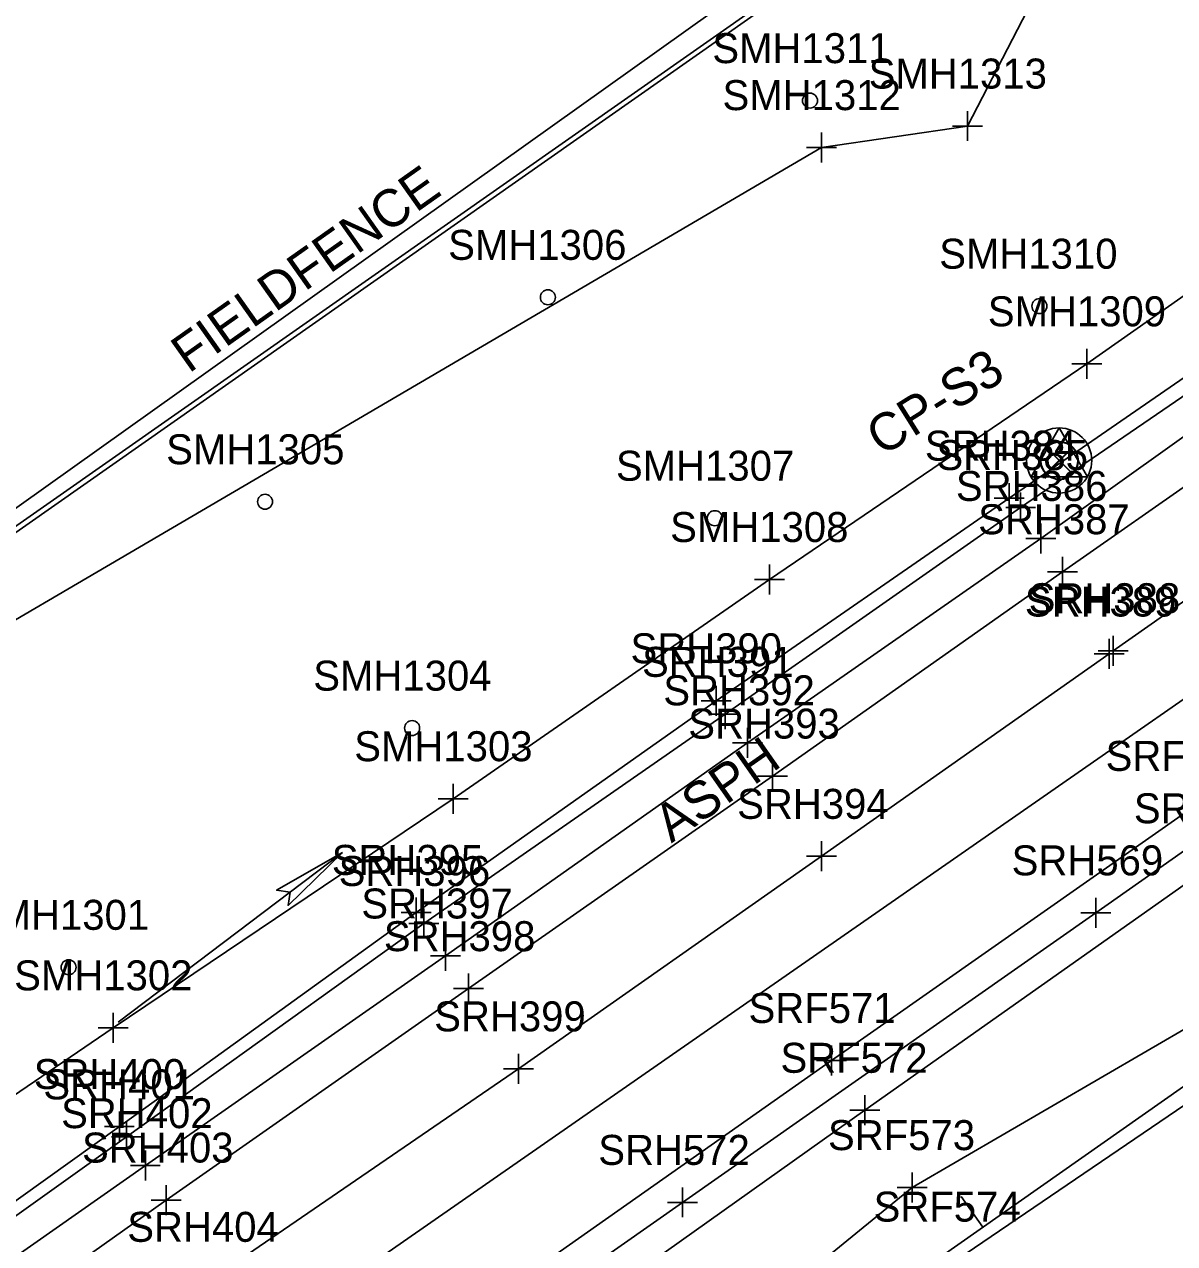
# Model space of a CAD drawing. Extents: x 941041 to 969446, y 397014 to 416764.
# Drawn here: x 950974.8 to 951128.3, y 402708.3 to 402871 of the extents above; entities that cross this region are included whole.
import ezdxf

# ---------------------------------------------------------------- set-up
doc = ezdxf.new("R2010")
doc.units = 0
for name, color, linetype in [('SURVEY - CENTERLINE - Preliminary', 7, 'Continuous'), ('SURVEY - CENTERLINE - Preliminary Curve Text', 7, 'Continuous'), ('SURVEY - CONTROL - Check Points', 7, 'Continuous'), ('SURVEY - CONTROL with Text', 7, 'Continuous'), ('SURVEY - DRAINAGE - Area Shapes', 7, 'Continuous'), ('SURVEY - DRAINAGE - Area Shapes Text', 7, 'Continuous'), ('SURVEY - DTM - Breaklines', 7, 'Continuous'), ('SURVEY - DTM - Breaklines - Points - Locators', 7, 'Continuous'), ('SURVEY - DTM - Breaklines - Points - Numbers', 7, 'Continuous'), ('SURVEY - DTM - Spot Points - Locators', 7, 'Continuous'), ('SURVEY - DTM - Spot Points - Point Numbers', 7, 'Continuous'), ('SURVEY - DTM GRAPHICS - Boundary Line', 7, 'Continuous'), ('SURVEY - NON-TRANSPORTATION - Features', 7, 'Continuous'), ('SURVEY - NON-TRANSPORTATION - Features Text', 7, 'Continuous'), ('SURVEY - PROPERTY - ROW Lines', 7, 'Continuous'), ('SURVEY - TRAFFIC CONTROL - Pavement Marking - Points - Locators', 7, 'Continuous'), ('SURVEY - TRAFFIC CONTROL - Pavement Marking - Points - Numbers', 7, 'Continuous'), ('SURVEY - TRAFFIC CONTROL - Pavement Marking with Text', 7, 'Continuous'), ('SURVEY - TRANSPORTATION - Features', 7, 'Continuous'), ('SURVEY - TRANSPORTATION - Features - Points - Locators', 7, 'Continuous'), ('SURVEY - TRANSPORTATION - Features - Points - Numbers', 7, 'Continuous'), ('SURVEY - TRANSPORTATION - Features Text', 7, 'Continuous'), ('SURVEY - TRANSPORTATION - Roads', 7, 'Continuous'), ('SURVEY - TRANSPORTATION - Roads - Points - Locators', 7, 'Continuous'), ('SURVEY - TRANSPORTATION - Roads - Points - Numbers', 7, 'Continuous'), ('SURVEY - VEGETATION - Features - Points - Locators', 7, 'Continuous'), ('SURVEY - VEGETATION - Features - Points - Numbers', 7, 'Continuous'), ('SURVEY - VEGETATION - Features with Text', 7, 'Continuous')]:
    doc.layers.add(name, color=color, linetype=linetype)

msp = doc.modelspace()

# ---------------------------------------------------------------- linework, layer by layer
at = {"layer": 'SURVEY - CENTERLINE - Preliminary'}
msp.add_line((950966.25, 402614.81), (953884.31, 404661.52), dxfattribs=at)
msp.add_line((950966.25, 402614.81), (953884.31, 404661.52), dxfattribs=at)
msp.add_line((950966.25, 402614.81), (953884.31, 404661.52), dxfattribs=at)
at = {"layer": 'SURVEY - CENTERLINE - Preliminary Curve Text'}
msp.add_line((951102.67, 402710.49), (951099.79, 402714.58), dxfattribs=at)
at = {"layer": 'SURVEY - CONTROL - Check Points'}
for p, q in [((951114.62, 402814.58), (951111.09, 402811.05)), ((951111.09, 402814.58), (951114.62, 402811.05)), ((951114.63, 402814.56), (951111.1, 402811.03)), ((951111.1, 402814.56), (951114.63, 402811.03)), ((951114.67, 402814.54), (951111.14, 402811.01)), ((951111.14, 402814.54), (951114.67, 402811.01))]:
    msp.add_line(p, q, dxfattribs=at)
for centre in [(951112.85, 402812.82), (951112.86, 402812.8), (951112.91, 402812.77)]:
    msp.add_circle(centre, 2.5, dxfattribs=at)
at = {"layer": 'SURVEY - CONTROL with Text'}
for p, q in [((951112.85, 402817.16), (951109.09, 402810.63)), ((951116.62, 402810.63), (951112.85, 402817.16)), ((951112.85, 402812.8), (951112.85, 402812.8)), ((951109.09, 402810.63), (951116.62, 402810.63))]:
    msp.add_line(p, q, dxfattribs=at)
msp.add_circle((951112.85, 402812.8), 4.35, dxfattribs=at)
at = {"layer": 'SURVEY - DRAINAGE - Area Shapes'}
for points in [[(951570.1, 403333.86), (951394.91, 403299.54), (951364.56, 403085.05), (950690.3, 402604.57), (950747.14, 402539.76)], [(950765.73, 402528.11), (951145.6, 402792.15), (951242.57, 402873.52), (951348.31, 402952.21), (951398.95, 403004.27), (951428.85, 403040.93), (951473.12, 403113.97), (951570.1, 403333.86), (951394.91, 403299.54), (951364.56, 403085.05), (950690.3, 402604.57), (950747.14, 402539.76), (950765.73, 402528.11)]]:
    msp.add_lwpolyline(points, dxfattribs=at)
at = {"layer": 'SURVEY - DRAINAGE - Area Shapes Text'}
msp.add_line((951017.21, 402760.48), (950987.3, 402737.84), dxfattribs=at)
msp.add_lwpolyline([(951017.21, 402760.48), (951009.95, 402753.42), (951010.24, 402755.2), (951008.42, 402755.45)], close=True, dxfattribs=at)
msp.add_lwpolyline([(951017.21, 402760.48), (951009.95, 402753.42), (951010.24, 402755.2), (951008.42, 402755.45), (951017.21, 402760.48)], dxfattribs=at)
at = {"layer": 'SURVEY - DTM - Breaklines'}
for points in [[(950944.44, 402708.35), (950986.6, 402737.09), (951031.98, 402767.67), (951074.18, 402796.92), (951116.54, 402825.71), (951158.8, 402855.37), (951201.22, 402884.32), (951244.36, 402916.65), (951286.66, 402946.54), (951324.24, 402977.13), (951365.36, 403017.29), (951394.06, 403052.83), (951410.05, 403073.63), (951458.13, 403162.28), (951483.55, 403213.16), (951504.25, 403257.1), (951548.43, 403354.82)], [(951404.5, 403057.02), (951388.59, 403034.18), (951373.81, 403016.3), (951353.68, 402995.42), (951325.73, 402969.82), (951296.63, 402946.16), (951268.96, 402924.9), (951228.2, 402894.58), (951186.77, 402863.94), (951145.14, 402834.63), (951106.17, 402807.78), (951067.06, 402780.74), (951027.03, 402752.5), (950987.44, 402723.92), (950948.21, 402695.85), (950901.61, 402662.26), (950863.92, 402634.17), (950821.87, 402602.73), (950781, 402573.02)], [(951575.82, 403045.76), (951527.52, 403011.01), (951480.03, 402979.65), (951432.25, 402944.1), (951384.56, 402912.98), (951337.64, 402877.72), (951288.98, 402848.05), (951240.98, 402812.92), (951195.6, 402783.43), (951143.39, 402744.95), (951093.24, 402715.77), (951046.95, 402677.96), (950999.14, 402648.78), (950948.74, 402611.17), (950902.47, 402579.09), (950854.68, 402542.03)], [(951577.76, 403042.92), (951530.68, 403006.34), (951482.65, 402975.12), (951435.54, 402939.25), (951387.56, 402907.68), (951341.21, 402872.58), (951293.73, 402840.01), (951246.54, 402805.47), (951199.41, 402776.68), (951147.67, 402739.07), (951099.33, 402706.23), (951051.58, 402671.4), (951004.7, 402639.99), (950954.22, 402602.88), (950907.42, 402570.91)], [(951119.53, 402786.98), (951081.12, 402759.98), (951040.72, 402731.62), (950999.74, 402703.53), (950961.48, 402676.3), (950916.32, 402644.54), (950874.58, 402616.05), (950832.77, 402586.75), (950789.8, 402557.19), (950749.95, 402530.1)]]:
    msp.add_lwpolyline(points, dxfattribs=at)
at = {"layer": 'SURVEY - DTM - Breaklines - Points - Locators'}
for p, q in [((951116.54, 402827.71), (951116.54, 402823.71)), ((951118.54, 402825.71), (951114.54, 402825.71)), ((951106.17, 402809.78), (951106.17, 402805.78)), ((951108.17, 402807.78), (951104.17, 402807.78)), ((951074.18, 402798.92), (951074.18, 402794.92)), ((951076.18, 402796.92), (951072.18, 402796.92)), ((951119.53, 402788.98), (951119.53, 402784.98)), ((951121.53, 402786.98), (951117.53, 402786.98)), ((951067.06, 402782.74), (951067.06, 402778.74)), ((951069.06, 402780.74), (951065.06, 402780.74)), ((951031.98, 402769.67), (951031.98, 402765.67)), ((951033.98, 402767.67), (951029.98, 402767.67)), ((951081.12, 402761.98), (951081.12, 402757.98)), ((951083.12, 402759.98), (951079.12, 402759.98)), ((951027.03, 402754.5), (951027.03, 402750.5)), ((951029.03, 402752.5), (951025.03, 402752.5)), ((950986.6, 402739.09), (950986.6, 402735.09)), ((950988.6, 402737.09), (950984.6, 402737.09)), ((951040.72, 402733.62), (951040.72, 402729.62)), ((951042.72, 402731.62), (951038.72, 402731.62)), ((950987.44, 402725.92), (950987.44, 402721.92)), ((950989.44, 402723.92), (950985.44, 402723.92)), ((951093.24, 402717.77), (951093.24, 402713.77)), ((951095.24, 402715.77), (951091.24, 402715.77))]:
    msp.add_line(p, q, dxfattribs=at)
at = {"layer": 'SURVEY - DTM - Spot Points - Locators'}
for centre in [(951079.6, 402860.83), (951044.62, 402834.58), (951110.21, 402833.4), (951006.88, 402807.3), (951066.9, 402805.1), (951026.51, 402777.09), (950980.67, 402745.17)]:
    msp.add_circle(centre, 1, dxfattribs=at)
at = {"layer": 'SURVEY - DTM GRAPHICS - Boundary Line'}
msp.add_lwpolyline([(951575.07, 404018.69), (951594.81, 403959.15), (951592.33, 403907.04), (951593.34, 403830.61), (951643.02, 403826.18), (951710.4, 403762.77), (951727.47, 403714.2), (951716.98, 403687.98), (951730.3, 403662.6), (951739.47, 403650.39), (951738.55, 403643.5), (951746.79, 403639.72), (951736.73, 403589.73), (951706.43, 403559.07), (951672.49, 403500.14), (951641.86, 403470.19), (951622.56, 403452.94), (951588.18, 403418.84), (951548.43, 403354.82), (951490.75, 403254.61), (951405.32, 403106.55), (950864.72, 402727.75)], dxfattribs=at)
at = {"layer": 'SURVEY - NON-TRANSPORTATION - Features'}
msp.add_lwpolyline([(950864.72, 402727.75), (951405.32, 403106.55), (951490.75, 403254.61), (951622.56, 403452.94), (951851.46, 403680.18), (951878.49, 403682.56)], dxfattribs=at)
at = {"layer": 'SURVEY - PROPERTY - ROW Lines'}
msp.add_line((951405.14, 403105.86), (950880.11, 402737.61), dxfattribs=at)
at = {"layer": 'SURVEY - TRAFFIC CONTROL - Pavement Marking - Points - Locators'}
for p, q in [((951113.28, 402799.96), (951113.28, 402795.96)), ((951115.28, 402797.96), (951111.28, 402797.96)), ((951120.06, 402789.42), (951120.06, 402785.42)), ((951122.06, 402787.42), (951118.06, 402787.42)), ((951074.6, 402772.69), (951074.6, 402768.69)), ((951076.6, 402770.69), (951072.6, 402770.69)), ((951034.02, 402744.32), (951034.02, 402740.32)), ((951036.02, 402742.32), (951032.02, 402742.32)), ((950993.7, 402716.11), (950993.7, 402712.11)), ((950995.7, 402714.11), (950991.7, 402714.11))]:
    msp.add_line(p, q, dxfattribs=at)
at = {"layer": 'SURVEY - TRAFFIC CONTROL - Pavement Marking with Text'}
msp.add_lwpolyline([(951314.22, 402923.86), (951272.75, 402894.38), (951242.57, 402873.52), (951199.36, 402842.99), (951159.15, 402814.84), (951120.06, 402787.42)], dxfattribs=at)
at = {"layer": 'SURVEY - TRANSPORTATION - Features'}
for points in [[(951846.55, 403258.26), (951803.24, 403226.1), (951748.25, 403189.15), (951693.85, 403151.36), (951652.28, 403122.5), (951598.3, 403082.91), (951563.02, 403059.84), (951516.46, 403027.98), (951469.63, 402994.87), (951420.56, 402960.47), (951375.73, 402928.74), (951325.75, 402893.61), (951279.89, 402861.42), (951230.97, 402826.96), (951186.74, 402796.51), (951134.07, 402759.39), (951086.9, 402726.09), (951037.69, 402691.08), (950990.96, 402659.35), (950941.16, 402624.61), (950894.08, 402591.27), (950846.1, 402558.07)], [(951406.86, 403056.25), (951390.68, 403032.37), (951376, 403015.34), (951355.22, 402994.23), (951327.1, 402968.39), (951298.08, 402944.15), (951270.44, 402922.46), (951229.64, 402892.03), (951187.14, 402861.33), (951146.52, 402833.1), (951107.71, 402806.53), (951068.28, 402778.93), (951028.06, 402751.02), (950988.38, 402722.54), (950949, 402694.44), (950902.92, 402661.08), (950864.64, 402632.92), (950822.64, 402601.73), (950781.7, 402572.06), (950745.88, 402544.94), (950716.67, 402522.96)]]:
    msp.add_lwpolyline(points, dxfattribs=at)
at = {"layer": 'SURVEY - TRANSPORTATION - Features - Points - Locators'}
for p, q in [((951107.71, 402808.53), (951107.71, 402804.53)), ((951109.71, 402806.53), (951105.71, 402806.53)), ((951068.28, 402780.93), (951068.28, 402776.93)), ((951070.28, 402778.93), (951066.28, 402778.93)), ((951028.06, 402753.02), (951028.06, 402749.02)), ((951030.06, 402751.02), (951026.06, 402751.02)), ((951086.9, 402728.09), (951086.9, 402724.09)), ((951088.9, 402726.09), (951084.9, 402726.09)), ((950988.38, 402724.54), (950988.38, 402720.54)), ((950990.38, 402722.54), (950986.38, 402722.54))]:
    msp.add_line(p, q, dxfattribs=at)
at = {"layer": 'SURVEY - TRANSPORTATION - Roads'}
for points in [[(951845.2, 403267.54), (951801.31, 403236.61), (951744.54, 403196.74), (951690.16, 403158.52), (951647.93, 403128.95), (951593.74, 403091.02), (951558.54, 403066.4), (951512.79, 403034.32), (951465.64, 403001.33), (951417.08, 402967.23), (951371.33, 402935.17), (951322.53, 402900.91), (951275.39, 402867.97), (951226.98, 402834.03), (951182.33, 402802.7), (951130.47, 402766.38), (951082.48, 402732.74), (951033.85, 402698.52), (950986.81, 402665.5), (950937.2, 402630.87), (950889.84, 402597.74), (950842.47, 402564.81)], [(951780.68, 403217.38), (951738.23, 403187.45), (951697.12, 403158.56), (951654.96, 403128.89), (951608.97, 403096.67), (951563.06, 403064.58), (951522.34, 403036.25), (951478.19, 403005.31), (951433.46, 402973.96), (951388.82, 402942.6), (951343.63, 402911.08), (951297.84, 402878.82), (951253.17, 402847.45), (951208.79, 402816.34), (951164.62, 402785.4), (951117.76, 402752.44), (951062.59, 402713.8), (951015.56, 402680.82), (950970.91, 402649.47), (950922.71, 402615.44), (950871.58, 402580), (950823.38, 402546.92)], [(951410.7, 403051.7), (951393.8, 403029.54), (951379.42, 403012.69), (951359.06, 402991.46), (951330.74, 402964.31), (951301.59, 402939.74), (951273.95, 402918.57), (951232.23, 402888.27), (951188.46, 402857.67), (951149.32, 402830.16), (951110.42, 402802.41), (951071.27, 402775.13), (951030.97, 402746.68), (950990.91, 402718.7), (950951.71, 402691.24), (950905.16, 402658.93), (950866.67, 402631.07), (950824.58, 402600.25), (950783.31, 402570.16)], [(951414.76, 403048.91), (951397.41, 403026.54), (951382.84, 403009.48), (951362.61, 402987.81), (951333.74, 402960.2), (951304.6, 402935.06), (951276.51, 402913.06), (951235.4, 402883.45), (951192.72, 402853.54), (951151.98, 402824.99), (951113.28, 402797.96), (951074.6, 402770.69), (951034.02, 402742.32), (950993.7, 402714.11), (950954.4, 402686.24), (950909.08, 402652.74), (950870.89, 402623.6), (950829.23, 402591.97), (950787.49, 402560.18)]]:
    msp.add_lwpolyline(points, dxfattribs=at)
at = {"layer": 'SURVEY - TRANSPORTATION - Roads - Points - Locators'}
for p, q in [((951110.42, 402804.41), (951110.42, 402800.41)), ((951112.42, 402802.41), (951108.42, 402802.41)), ((951071.27, 402777.13), (951071.27, 402773.13)), ((951073.27, 402775.13), (951069.27, 402775.13)), ((951117.76, 402754.44), (951117.76, 402750.44)), ((951119.76, 402752.44), (951115.76, 402752.44)), ((951030.97, 402748.68), (951030.97, 402744.68)), ((951032.97, 402746.68), (951028.97, 402746.68)), ((951082.48, 402734.74), (951082.48, 402730.74)), ((951084.48, 402732.74), (951080.48, 402732.74)), ((950990.91, 402720.7), (950990.91, 402716.7)), ((950992.91, 402718.7), (950988.91, 402718.7)), ((951062.59, 402715.8), (951062.59, 402711.8)), ((951064.59, 402713.8), (951060.59, 402713.8))]:
    msp.add_line(p, q, dxfattribs=at)
at = {"layer": 'SURVEY - VEGETATION - Features - Points - Locators'}
for p, q in [((951100.62, 402859.44), (951100.62, 402855.44)), ((951081.13, 402856.56), (951081.13, 402852.56)), ((951102.62, 402857.44), (951098.62, 402857.44)), ((951083.13, 402854.56), (951079.13, 402854.56))]:
    msp.add_line(p, q, dxfattribs=at)
at = {"layer": 'SURVEY - VEGETATION - Features with Text'}
msp.add_lwpolyline([(951868.69, 403693.52), (951860.48, 403665.55), (951848.34, 403659.79), (951791.64, 403612.32), (951746.84, 403559.94), (951643.65, 403453.43), (951600.78, 403415.7), (951529.23, 403307.04), (951432.31, 403122.21), (951397.48, 403082.19), (951387.06, 403063.16), (951343.99, 403026.97), (951317.91, 403024.99), (951275.96, 402980.18), (951202.21, 402921.55), (951122.62, 402900.03), (951100.62, 402857.44), (951081.13, 402854.56), (950864.72, 402727.75), (951405.32, 403106.55), (951588.18, 403418.84), (951738.55, 403643.48), (951840.77, 403717.4), (951868.69, 403693.52)], dxfattribs=at)

# ---------------------------------------------------------------- texts
at = {"layer": 'SURVEY - CONTROL with Text'}
msp.add_text('CP-S3', height=5, rotation=32.0574, dxfattribs=at).set_placement((951089.21, 402813.29))
at = {"layer": 'SURVEY - DTM - Breaklines - Points - Numbers'}
for s, p in [('SMH1309', (951103.33, 402830.71)), ('SRH384', (951094.93, 402812.78)), ('SMH1308', (951060.94, 402801.92)), ('SRH389', (951108.27, 402791.98)), ('SRH390', (951055.65, 402785.74)), ('SMH1303', (951018.79, 402772.67)), ('SRH394', (951069.88, 402764.98)), ('SRH395', (951015.79, 402757.5)), ('SMH1302', (950973.41, 402742.09)), ('SRH399', (951029.46, 402736.62)), ('SRH400', (950976.02, 402728.92)), ('SRF573', (951082, 402720.77)), ('SRF574', (951088.09, 402711.23)), ('SRH404', (950988.5, 402708.53))]:
    msp.add_text(s, height=4, dxfattribs=at).set_placement(p)
at = {"layer": 'SURVEY - DTM - Spot Points - Point Numbers'}
for s, p in [('SMH1311', (951066.57, 402865.83)), ('SMH1306', (951031.32, 402839.58)), ('SMH1310', (951096.85, 402838.4)), ('SMH1305', (950993.69, 402812.3)), ('SMH1307', (951053.71, 402810.1)), ('SMH1304', (951013.32, 402782.09)), ('SMH1301', (950967.63, 402750.17))]:
    msp.add_text(s, height=4, dxfattribs=at).set_placement(p)
at = {"layer": 'SURVEY - NON-TRANSPORTATION - Features Text'}
msp.add_text('FIELDFENCE', height=4.998, rotation=35.2687, dxfattribs=at).set_placement((950996.71, 402824.36))
at = {"layer": 'SURVEY - TRAFFIC CONTROL - Pavement Marking - Points - Numbers'}
for s, p in [('SRH387', (951102.04, 402802.96)), ('SRH388', (951108.78, 402792.42)), ('SRH393', (951063.36, 402775.69)), ('SRH398', (951022.74, 402747.32)), ('SRH403', (950982.46, 402719.11))]:
    msp.add_text(s, height=4, dxfattribs=at).set_placement(p)
at = {"layer": 'SURVEY - TRANSPORTATION - Features - Points - Numbers'}
for s, p in [('SRH385', (951096.47, 402811.53)), ('SRH391', (951057.19, 402783.93)), ('SRF569', (951122.82, 402764.39)), ('SRH396', (951016.71, 402756.02)), ('SRF572', (951075.66, 402731.09)), ('SRH401', (950977.3, 402727.54))]:
    msp.add_text(s, height=4, dxfattribs=at).set_placement(p)
at = {"layer": 'SURVEY - TRANSPORTATION - Features Text'}
msp.add_text('ASPH', height=5, rotation=34.992, dxfattribs=at).set_placement((951061.1, 402761.68))
at = {"layer": 'SURVEY - TRANSPORTATION - Roads - Points - Numbers'}
for s, p in [('SRH386', (951099.07, 402807.41)), ('SRH392', (951060.03, 402780.13)), ('SRF570', (951119.05, 402771.38)), ('SRH569', (951106.51, 402757.44)), ('SRH397', (951019.73, 402751.68)), ('SRF571', (951071.4, 402737.74)), ('SRH402', (950979.67, 402723.7)), ('SRH572', (951051.35, 402718.8))]:
    msp.add_text(s, height=4, dxfattribs=at).set_placement(p)
at = {"layer": 'SURVEY - VEGETATION - Features - Points - Numbers'}
for s, p in [('SMH1313', (951087.43, 402862.44)), ('SMH1312', (951067.93, 402859.56))]:
    msp.add_text(s, height=4, dxfattribs=at).set_placement(p)

doc.saveas('drawing.dxf')
